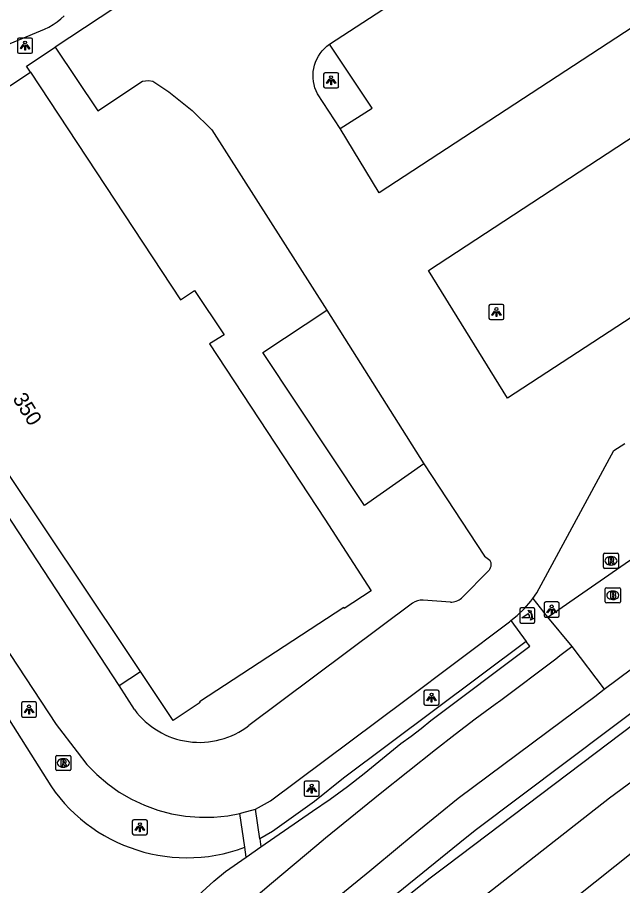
# Model space of a CAD drawing. Extents: x 156414 to 157775, y 382335 to 383765.
# Drawn here: x 157432.4 to 157472.4, y 382974.9 to 383032.3 of the extents above; entities that cross this region are included whole.
import ezdxf

# ---------------------------------------------------------------- set-up
doc = ezdxf.new("R2010")
doc.units = 0
for name, color, linetype in [('IMGEO_Berm_groen', 7, 'Continuous'), ('IMGEO_Brandkraan', 7, 'Continuous'), ('IMGEO_Fietspad_gesloten', 7, 'Continuous'), ('IMGEO_Groenvoorziening', 7, 'Continuous'), ('IMGEO_Lichtpunt', 7, 'Continuous'), ('IMGEO_Pand', 7, 'Continuous'), ('IMGEO_Pand_nummerreeks', 7, 'Continuous'), ('IMGEO_Poller', 7, 'Continuous'), ('IMGEO_Rijbaan_lokaal_gesloten', 7, 'Continuous'), ('IMGEO_Rijbaan_regionaal_gesloten', 7, 'Continuous'), ('IMGEO_Rioolput', 7, 'Continuous'), ('IMGEO_Verkeerseiland_open', 7, 'Continuous'), ('IMGEO_Voetpad_open', 7, 'Continuous')]:
    doc.layers.add(name, color=color, linetype=linetype)

msp = doc.modelspace()

# ---------------------------------------------------------------- linework, layer by layer
at = {"layer": 'IMGEO_Berm_groen'}
msp.add_lwpolyline([(157405.795, 383027.011), (157406.498, 383025.899), (157434.045, 382982.312)], dxfattribs=at)
msp.add_arc((157443.581, 382987.62), 10.914, 209.10214, 290.54114, dxfattribs=at)
at = {"layer": 'IMGEO_Brandkraan'}
for p, q in [((157471.263, 382993.65), (157471.263, 382994.502)), ((157471.338, 382994.576), (157472.19, 382994.576)), ((157471.751, 382994.356), (157471.776, 382994.356)), ((157472.264, 382994.502), (157472.264, 382993.65)), ((157471.774, 382993.796), (157471.749, 382993.796)), ((157472.19, 382993.576), (157471.338, 382993.576))]:
    msp.add_line(p, q, dxfattribs=at)
for points in [[(157471.263, 382993.65), (157471.263, 382994.502)], [(157471.338, 382994.576), (157472.19, 382994.576)], [(157471.611, 382994.276), (157471.611, 382993.876), (157471.824, 382993.876)], [(157471.842, 382994.276), (157471.611, 382994.276)], [(157471.79, 382994.195), (157471.736, 382994.195), (157471.736, 382994.119)], [(157472.264, 382994.502), (157472.264, 382993.65)], [(157471.736, 382994.119), (157471.789, 382994.119)], [(157471.798, 382994.043), (157471.736, 382994.043), (157471.736, 382993.962)], [(157471.736, 382993.962), (157471.798, 382993.962)], [(157472.19, 382993.576), (157471.338, 382993.576)]]:
    msp.add_lwpolyline(points, dxfattribs=at)
for centre, radius, start, end in [((157471.34, 382994.5), 0.0765, 91.55205, 178.44795), ((157471.34, 382994.5), 0.0765, 91.55205, 178.44795), ((157471.791, 382994.157), 0.0379, 267.82845, 90.93552), ((157471.846, 382994.131), 0.145, 59.4692, 91.53667), ((157471.871, 382994.178), 0.0922, 285.51372, 58.15012), ((157472.188, 382994.5), 0.0765, 1.55205, 88.44795), ((157472.188, 382994.5), 0.0765, 1.55205, 88.44795), ((157471.34, 382993.652), 0.0765, 181.55205, 268.44795), ((157471.34, 382993.652), 0.0765, 181.55205, 268.44795), ((157471.799, 382994.002), 0.0404, 269.87594, 90.50774), ((157471.83, 382994.127), 0.251, 268.66757, 293.53466), ((157471.876, 382993.986), 0.105, 301.31148, 78.98903), ((157472.188, 382993.652), 0.0765, 271.55205, 358.44795), ((157472.188, 382993.652), 0.0765, 271.55205, 358.44795)]:
    msp.add_arc(centre, radius, start, end, dxfattribs=at)
for centre, major_axis, ratio, start_param, end_param in [((157471.75, 382994.076), (-0.387, 0.002), 0.722429, 4.712389, 7.853982), ((157471.775, 382994.076), (-0.39, 0.002), 0.717154, 1.570796, 4.712389)]:
    msp.add_ellipse(centre, major_axis=major_axis, ratio=ratio, start_param=start_param, end_param=end_param, dxfattribs=at)
at = {"layer": 'IMGEO_Fietspad_gesloten'}
for points in [[(157437.978, 382964.818), (157444.339, 382970.773), (157445.93, 382972.216), (157447.542, 382973.635), (157449.174, 382975.031), (157452.171, 382977.53), (157452.756, 382978.018), (157456.374, 382980.963), (157460.026, 382983.865), (157461.333, 382984.886), (157462.654, 382985.889), (157463.99, 382986.872), (157464.345, 382987.139), (157467.99, 382989.878), (157468.268, 382990.09), (157469.056, 382990.693)], [(157469.056, 382990.693), (157471.201, 382987.855)], [(157442.759, 382964.502), (157443.484, 382965.183), (157447.072, 382968.466), (157448.099, 382969.405), (157452.824, 382973.504), (157455.677, 382975.849), (157457.656, 382977.475), (157458.936, 382978.542), (157460.226, 382979.598), (157461.525, 382980.641), (157468.435, 382985.793), (157470.566, 382987.381), (157471.201, 382987.855)]]:
    msp.add_lwpolyline(points, dxfattribs=at)
at = {"layer": 'IMGEO_Groenvoorziening'}
msp.add_lwpolyline([(157466.034, 382991.024), (157453.95, 382981.98), (157452.015, 382980.441), (157449.248, 382978.44), (157448.405, 382977.962)], dxfattribs=at)
at = {"layer": 'IMGEO_Lichtpunt'}
for p, q in [((157432.372, 383030.845), (157432.372, 383030.038)), ((157432.372, 383030.845), (157432.372, 383030.038)), ((157433.274, 383030.94), (157432.466, 383030.94)), ((157433.274, 383030.94), (157432.466, 383030.94)), ((157433.368, 383030.038), (157433.368, 383030.845)), ((157433.368, 383030.038), (157433.368, 383030.845)), ((157432.466, 383029.944), (157433.274, 383029.944)), ((157432.466, 383029.944), (157433.274, 383029.944)), ((157452.627, 383028.552), (157452.627, 383027.745)), ((157452.627, 383028.552), (157452.627, 383027.745)), ((157453.529, 383028.647), (157452.721, 383028.647)), ((157453.529, 383028.647), (157452.721, 383028.647)), ((157453.623, 383027.745), (157453.623, 383028.552)), ((157453.623, 383027.745), (157453.623, 383028.552)), ((157452.721, 383027.651), (157453.529, 383027.651)), ((157452.721, 383027.651), (157453.529, 383027.651)), ((157463.567, 383013.217), (157463.567, 383012.41)), ((157463.567, 383013.217), (157463.567, 383012.41)), ((157464.469, 383013.312), (157463.661, 383013.312)), ((157464.469, 383013.312), (157463.661, 383013.312)), ((157464.563, 383012.41), (157464.563, 383013.217)), ((157464.563, 383012.41), (157464.563, 383013.217)), ((157463.661, 383012.316), (157464.469, 383012.316)), ((157463.661, 383012.316), (157464.469, 383012.316)), ((157468.124, 382993.63), (157467.316, 382993.63)), ((157468.124, 382993.63), (157467.316, 382993.63)), ((157467.222, 382993.535), (157467.222, 382992.728)), ((157467.222, 382993.535), (157467.222, 382992.728)), ((157468.218, 382992.728), (157468.218, 382993.535)), ((157468.218, 382992.728), (157468.218, 382993.535)), ((157467.316, 382992.634), (157468.124, 382992.634)), ((157467.316, 382992.634), (157468.124, 382992.634)), ((157459.268, 382987.707), (157459.268, 382986.9)), ((157459.268, 382987.707), (157459.268, 382986.9)), ((157460.17, 382987.802), (157459.362, 382987.802)), ((157460.17, 382987.802), (157459.362, 382987.802)), ((157460.264, 382986.9), (157460.264, 382987.707)), ((157460.264, 382986.9), (157460.264, 382987.707)), ((157432.635, 382986.919), (157432.635, 382986.112)), ((157432.635, 382986.919), (157432.635, 382986.112)), ((157433.537, 382987.014), (157432.729, 382987.014)), ((157433.537, 382987.014), (157432.729, 382987.014)), ((157433.631, 382986.112), (157433.631, 382986.919)), ((157433.631, 382986.112), (157433.631, 382986.919)), ((157459.362, 382986.806), (157460.17, 382986.806)), ((157459.362, 382986.806), (157460.17, 382986.806)), ((157432.729, 382986.018), (157433.537, 382986.018)), ((157432.729, 382986.018), (157433.537, 382986.018)), ((157451.338, 382981.688), (157451.338, 382980.881)), ((157451.338, 382981.688), (157451.338, 382980.881)), ((157452.24, 382981.783), (157451.432, 382981.783)), ((157452.24, 382981.783), (157451.432, 382981.783)), ((157452.334, 382980.881), (157452.334, 382981.688)), ((157452.334, 382980.881), (157452.334, 382981.688)), ((157451.432, 382980.787), (157452.24, 382980.787)), ((157451.432, 382980.787), (157452.24, 382980.787)), ((157439.968, 382979.132), (157439.968, 382978.325)), ((157439.968, 382979.132), (157439.968, 382978.325)), ((157440.87, 382979.227), (157440.062, 382979.227)), ((157440.87, 382979.227), (157440.062, 382979.227)), ((157440.964, 382978.325), (157440.964, 382979.132)), ((157440.964, 382978.325), (157440.964, 382979.132)), ((157440.062, 382978.231), (157440.87, 382978.231)), ((157440.062, 382978.231), (157440.87, 382978.231))]:
    msp.add_line(p, q, dxfattribs=at)
for points in [[(157432.746, 383030.509), (157432.785, 383030.481), (157432.597, 383030.219), (157432.559, 383030.246), (157432.746, 383030.509)], [(157432.848, 383030.461), (157432.895, 383030.461), (157432.895, 383030.139), (157432.848, 383030.139), (157432.848, 383030.461)], [(157432.958, 383030.481), (157432.996, 383030.508), (157433.183, 383030.246), (157433.144, 383030.218), (157432.958, 383030.481)], [(157453.001, 383028.216), (157453.04, 383028.188), (157452.852, 383027.926), (157452.814, 383027.953), (157453.001, 383028.216)], [(157453.103, 383028.168), (157453.15, 383028.168), (157453.15, 383027.846), (157453.103, 383027.846), (157453.103, 383028.168)], [(157453.213, 383028.188), (157453.251, 383028.215), (157453.438, 383027.953), (157453.399, 383027.925), (157453.213, 383028.188)], [(157463.941, 383012.881), (157463.98, 383012.853), (157463.792, 383012.591), (157463.754, 383012.618), (157463.941, 383012.881)], [(157464.043, 383012.833), (157464.09, 383012.833), (157464.09, 383012.511), (157464.043, 383012.511), (157464.043, 383012.833)], [(157464.153, 383012.853), (157464.191, 383012.88), (157464.378, 383012.618), (157464.339, 383012.59), (157464.153, 383012.853)], [(157467.596, 382993.199), (157467.635, 382993.171), (157467.447, 382992.909), (157467.409, 382992.936), (157467.596, 382993.199)], [(157467.698, 382993.151), (157467.745, 382993.151), (157467.745, 382992.829), (157467.698, 382992.829), (157467.698, 382993.151)], [(157467.808, 382993.171), (157467.846, 382993.198), (157468.033, 382992.936), (157467.994, 382992.908), (157467.808, 382993.171)], [(157459.642, 382987.371), (157459.681, 382987.343), (157459.493, 382987.081), (157459.455, 382987.108), (157459.642, 382987.371)], [(157459.744, 382987.323), (157459.791, 382987.323), (157459.791, 382987.001), (157459.744, 382987.001), (157459.744, 382987.323)], [(157459.854, 382987.343), (157459.892, 382987.37), (157460.079, 382987.108), (157460.04, 382987.08), (157459.854, 382987.343)], [(157433.009, 382986.583), (157433.048, 382986.555), (157432.86, 382986.293), (157432.822, 382986.32), (157433.009, 382986.583)], [(157433.111, 382986.535), (157433.158, 382986.535), (157433.158, 382986.213), (157433.111, 382986.213), (157433.111, 382986.535)], [(157433.221, 382986.555), (157433.259, 382986.582), (157433.446, 382986.32), (157433.407, 382986.292), (157433.221, 382986.555)], [(157451.712, 382981.352), (157451.751, 382981.324), (157451.563, 382981.062), (157451.525, 382981.089), (157451.712, 382981.352)], [(157451.814, 382981.304), (157451.861, 382981.304), (157451.861, 382980.982), (157451.814, 382980.982), (157451.814, 382981.304)], [(157451.924, 382981.324), (157451.962, 382981.351), (157452.149, 382981.089), (157452.11, 382981.061), (157451.924, 382981.324)], [(157440.342, 382978.796), (157440.381, 382978.768), (157440.193, 382978.506), (157440.155, 382978.533), (157440.342, 382978.796)], [(157440.444, 382978.748), (157440.491, 382978.748), (157440.491, 382978.426), (157440.444, 382978.426), (157440.444, 382978.748)], [(157440.554, 382978.768), (157440.592, 382978.795), (157440.779, 382978.533), (157440.74, 382978.505), (157440.554, 382978.768)]]:
    msp.add_lwpolyline(points, dxfattribs=at)
for centre in [(157432.871, 383030.643), (157453.126, 383028.35), (157464.066, 383013.015), (157467.721, 382993.333), (157459.767, 382987.505), (157433.134, 382986.717), (157451.837, 382981.486), (157440.467, 382978.93)]:
    msp.add_circle(centre, 0.0994, dxfattribs=at)
for centre, start, end in [((157432.466, 383030.845), 90, 180), ((157432.466, 383030.845), 90, 180), ((157433.274, 383030.845), 0, 90), ((157433.274, 383030.845), 0, 90), ((157432.466, 383030.038), 180, 270), ((157432.466, 383030.038), 180, 270), ((157433.274, 383030.038), 270, 0), ((157433.274, 383030.038), 270, 360), ((157452.721, 383028.552), 90, 180), ((157452.721, 383028.552), 90, 180), ((157453.529, 383028.552), 0, 90), ((157453.529, 383028.552), 0, 90), ((157452.721, 383027.745), 180, 270), ((157452.721, 383027.745), 180, 270), ((157453.529, 383027.745), 270, 0), ((157453.529, 383027.745), 270, 360), ((157463.661, 383013.217), 90, 180), ((157463.661, 383013.217), 90, 180), ((157464.469, 383013.217), 0, 90), ((157464.469, 383013.217), 0, 90), ((157463.661, 383012.41), 180, 270), ((157463.661, 383012.41), 180, 270), ((157464.469, 383012.41), 270, 0), ((157464.469, 383012.41), 270, 360), ((157467.316, 382993.535), 90, 180), ((157467.316, 382993.535), 90, 180), ((157468.124, 382993.535), 0, 90), ((157468.124, 382993.535), 0, 90), ((157467.316, 382992.728), 180, 270), ((157467.316, 382992.728), 180, 270), ((157468.124, 382992.728), 270, 0), ((157468.124, 382992.728), 270, 360), ((157459.362, 382987.707), 90, 180), ((157459.362, 382987.707), 90, 180), ((157460.17, 382987.707), 0, 90), ((157460.17, 382987.707), 0, 90), ((157432.729, 382986.919), 90, 180), ((157432.729, 382986.919), 90, 180), ((157433.537, 382986.919), 0, 90), ((157433.537, 382986.919), 0, 90), ((157459.362, 382986.9), 180, 270), ((157459.362, 382986.9), 180, 270), ((157460.17, 382986.9), 270, 0), ((157460.17, 382986.9), 270, 360), ((157432.729, 382986.112), 180, 270), ((157432.729, 382986.112), 180, 270), ((157433.537, 382986.112), 270, 0), ((157433.537, 382986.112), 270, 360), ((157451.432, 382981.688), 90, 180), ((157451.432, 382981.688), 90, 180), ((157452.24, 382981.688), 0, 90), ((157452.24, 382981.688), 0, 90), ((157451.432, 382980.881), 180, 270), ((157451.432, 382980.881), 180, 270), ((157452.24, 382980.881), 270, 0), ((157452.24, 382980.881), 270, 360), ((157440.062, 382979.132), 90, 180), ((157440.062, 382979.132), 90, 180), ((157440.87, 382979.132), 0, 90), ((157440.87, 382979.132), 0, 90), ((157440.062, 382978.325), 180, 270), ((157440.062, 382978.325), 180, 270), ((157440.87, 382978.325), 270, 0), ((157440.87, 382978.325), 270, 360)]:
    msp.add_arc(centre, 0.0946, start, end, dxfattribs=at)
at = {"layer": 'IMGEO_Pand'}
for points in [[(157440.507, 382989.034), (157439.54, 382990.483), (157431.63, 383002.333), (157429.823, 383001.148), (157427.153, 383005.221), (157427.907, 383005.726), (157423.706, 383012.162), (157422.94, 383011.652), (157421.388, 383013.982), (157422.151, 383014.48), (157420.096, 383017.535), (157418.941, 383019.286), (157419.331, 383019.619), (157416.78, 383023.547), (157420.268, 383025.932), (157422.933, 383021.9), (157433.229, 383028.692)], [(157433.229, 383028.692), (157434.471, 383026.815), (157443.165, 383013.633), (157444.081, 383014.241), (157446.039, 383011.296), (157445.082, 383010.702), (157452.703, 382999.101), (157455.773, 382994.36), (157453.993, 382993.208), (157453.958, 382993.263), (157444.419, 382987.02), (157444.452, 382986.97), (157442.676, 382985.784), (157440.507, 382989.034)]]:
    msp.add_lwpolyline(points, dxfattribs=at)
at = {"layer": 'IMGEO_Poller'}
for p, q in [((157465.617, 382993.141), (157465.617, 382992.334)), ((157465.617, 382993.141), (157465.617, 382992.334)), ((157466.519, 382993.236), (157465.711, 382993.236)), ((157466.519, 382993.236), (157465.711, 382993.236)), ((157466.613, 382992.334), (157466.613, 382993.141)), ((157466.613, 382992.334), (157466.613, 382993.141)), ((157465.711, 382992.239), (157466.519, 382992.239)), ((157465.711, 382992.239), (157466.519, 382992.239))]:
    msp.add_line(p, q, dxfattribs=at)
for points in [[(157466.296, 382992.965), (157466.284, 382992.892), (157466.159, 382993.097)], [(157466.159, 382993.097), (157466.39, 382993.031), (157466.319, 382992.999)], [(157466.252, 382992.592), (157465.739, 382992.592), (157466.169, 382992.867)], [(157466.312, 382992.42), (157466.378, 382992.651), (157466.408, 382992.583)], [(157466.444, 382992.556), (157466.516, 382992.545), (157466.312, 382992.42)]]:
    msp.add_lwpolyline(points, dxfattribs=at)
for centre, radius, start, end in [((157465.711, 382993.141), 0.0946, 90, 180), ((157465.711, 382993.141), 0.0946, 90, 180), ((157466.519, 382993.141), 0.0946, 0, 90), ((157466.519, 382993.141), 0.0946, 0, 90), ((157465.924, 382992.642), 0.332, 351.32473, 42.4854), ((157465.938, 382992.652), 0.476, 351.75274, 41.16905), ((157465.938, 382992.652), 0.516, 349.35686, 42.29123), ((157465.711, 382992.334), 0.0946, 180, 270), ((157465.711, 382992.334), 0.0946, 180, 270), ((157466.519, 382992.334), 0.0946, 270, 0), ((157466.519, 382992.334), 0.0946, 270, 0)]:
    msp.add_arc(centre, radius, start, end, dxfattribs=at)
at = {"layer": 'IMGEO_Rijbaan_lokaal_gesloten'}
for points in [[(157453.009, 383030.533), (157474.005, 383044.193)], [(157478.863, 383041.34), (157481.52, 383037.19), (157456.314, 383020.708), (157453.717, 383024.967)], [(157439.792, 383033.594), (157434.87, 383030.335)], [(157424.463, 383027.492), (157434.161, 383031.539), (157434.449, 383031.673), (157434.726, 383031.829), (157434.989, 383032.007), (157435.237, 383032.205), (157435.468, 383032.423)], [(157453.717, 383024.967), (157452.222, 383027.254), (157452.129, 383027.449), (157452.053, 383027.652), (157451.995, 383027.861), (157451.954, 383028.073), (157451.932, 383028.289), (157451.928, 383028.505), (157451.942, 383028.722), (157451.974, 383028.936), (157452.025, 383029.146), (157452.093, 383029.352), (157452.178, 383029.551), (157452.28, 383029.742), (157452.398, 383029.924), (157452.531, 383030.095), (157452.677, 383030.255), (157452.837, 383030.401), (157453.009, 383030.533)], [(157459.57, 383015.562), (157482.646, 383030.678), (157488.033, 383022.276), (157464.797, 383007.12), (157459.57, 383015.562)], [(157434.87, 383030.335), (157437.675, 383026.121), (157440.643, 383028.097), (157441.042, 383028.124), (157441.315, 383028.088), (157442.395, 383027.38), (157443.919, 383026.145), (157445.226, 383024.875), (157452.85, 383012.931)], [(157411.684, 383023.331), (157412.559, 383021.944), (157413.416, 383020.546), (157414.254, 383019.136), (157414.525, 383018.691), (157420.937, 383009.097), (157426.126, 383001.195), (157425.77, 382999.411), (157434.926, 382985.535), (157436.32, 382983.719), (157436.968, 382982.886), (157437.623, 382982.212), (157438.337, 382981.599), (157439.102, 382981.053), (157439.913, 382980.579), (157440.764, 382980.179), (157441.648, 382979.857), (157442.556, 382979.616), (157443.483, 382979.458), (157444.42, 382979.385), (157445.36, 382979.395), (157446.296, 382979.491), (157447.083, 382979.644)], [(157452.85, 383012.931), (157459.27, 383002.761)], [(157466.475, 382993.872), (157466.728, 382994.232), (157471.824, 383003.659), (157472.567, 383004.124)], [(157459.27, 383002.761), (157463.265, 382996.672), (157463.635, 382996.388), (157463.657, 382996.341), (157463.675, 382996.291), (157463.688, 382996.24), (157463.697, 382996.189), (157463.701, 382996.136), (157463.701, 382996.084), (157463.696, 382996.032), (157463.686, 382995.98), (157463.672, 382995.93), (157463.654, 382995.88), (157463.631, 382995.833), (157463.604, 382995.788), (157463.573, 382995.745), (157461.757, 382993.878)], [(157439.09, 382988.116), (157431.587, 382999.562)], [(157461.014, 382993.615), (157459.208, 382993.757)], [(157465.021, 382992.404), (157465.439, 382992.732), (157465.917, 382993.189), (157466.348, 382993.691), (157466.475, 382993.872)], [(157458.504, 382993.556), (157447.687, 382985.457)], [(157448.122, 382979.931), (157449.102, 382980.471), (157457.999, 382987.116), (157464.919, 382992.324), (157465.021, 382992.404)], [(157440.109, 382986.514), (157439.09, 382988.116)], [(157447.083, 382979.644), (157447.218, 382979.67), (157448.122, 382979.931)]]:
    msp.add_lwpolyline(points, dxfattribs=at)
for centre, radius, start, end in [((157459.172, 382992.549), 1.208, 88.29534, 123.57396), ((157460.991, 382994.86), 1.245, 271.04484, 307.94007), ((157444.416, 382989.7), 5.357, 216.49106, 307.62786)]:
    msp.add_arc(centre, radius, start, end, dxfattribs=at)
at = {"layer": 'IMGEO_Rijbaan_regionaal_gesloten'}
for points in [[(157461.26, 382967.686), (157477.206, 382980.384), (157489.688, 382989.129), (157503.424, 382997.774), (157516.262, 383005.156), (157522.963, 383008.7), (157532.653, 383013.388), (157542.059, 383017.937), (157563.619, 383028.19), (157583.282, 383036.15), (157593.606, 383039.479), (157605.276, 383042.997), (157618.681, 383047.039), (157628.338, 383050.02), (157637.659, 383053.214), (157656.409, 383060.013)], [(157532.567, 383016.843), (157520.845, 383010.832), (157504.357, 383002.424), (157494.022, 382996.296), (157480.983, 382987.59), (157471.536, 382980.654), (157458.812, 382970.684)], [(157456.849, 382973.09), (157457.596, 382973.708), (157458.628, 382974.548), (157459.672, 382975.374), (157460.728, 382976.184), (157475.037, 382986.978)]]:
    msp.add_lwpolyline(points, dxfattribs=at)
at = {"layer": 'IMGEO_Rioolput'}
for p, q in [((157471.144, 382995.931), (157471.144, 382996.783)), ((157471.219, 382996.857), (157472.071, 382996.857)), ((157471.632, 382996.637), (157471.657, 382996.637)), ((157472.145, 382996.783), (157472.145, 382995.931)), ((157471.655, 382996.077), (157471.63, 382996.077)), ((157472.071, 382995.857), (157471.219, 382995.857)), ((157434.899, 382982.555), (157434.899, 382983.407)), ((157434.974, 382983.481), (157435.826, 382983.481)), ((157435.9, 382983.407), (157435.9, 382982.555)), ((157435.41, 382982.701), (157435.385, 382982.701)), ((157435.387, 382983.261), (157435.412, 382983.261)), ((157435.826, 382982.481), (157434.974, 382982.481))]:
    msp.add_line(p, q, dxfattribs=at)
for points in [[(157471.144, 382995.931), (157471.144, 382996.783)], [(157471.219, 382996.857), (157472.071, 382996.857)], [(157471.733, 382996.555), (157471.481, 382996.557), (157471.481, 382996.157)], [(157472.145, 382996.783), (157472.145, 382995.931)], [(157471.481, 382996.157), (157471.605, 382996.157), (157471.605, 382996.319), (157471.616, 382996.319)], [(157471.659, 382996.476), (157471.605, 382996.476), (157471.605, 382996.395)], [(157471.605, 382996.395), (157471.657, 382996.395)], [(157471.663, 382996.29), (157471.734, 382996.157), (157471.874, 382996.157), (157471.809, 382996.283)], [(157472.071, 382995.857), (157471.219, 382995.857)], [(157434.899, 382982.555), (157434.899, 382983.407)], [(157434.974, 382983.481), (157435.826, 382983.481)], [(157435.9, 382983.407), (157435.9, 382982.555)], [(157435.488, 382983.179), (157435.236, 382983.181), (157435.236, 382982.781)], [(157435.236, 382982.781), (157435.36, 382982.781), (157435.36, 382982.943), (157435.371, 382982.943)], [(157435.414, 382983.1), (157435.36, 382983.1), (157435.36, 382983.019)], [(157435.36, 382983.019), (157435.412, 382983.019)], [(157435.418, 382982.914), (157435.489, 382982.781), (157435.629, 382982.781), (157435.564, 382982.907)], [(157435.826, 382982.481), (157434.974, 382982.481)]]:
    msp.add_lwpolyline(points, dxfattribs=at)
for centre, radius, start, end in [((157471.221, 382996.781), 0.0765, 91.55205, 178.44795), ((157471.221, 382996.781), 0.0765, 91.55205, 178.44795), ((157471.732, 382996.445), 0.109, 350.36119, 89.41601), ((157472.069, 382996.781), 0.0765, 1.55205, 88.44795), ((157472.069, 382996.781), 0.0765, 1.55205, 88.44795), ((157471.221, 382995.933), 0.0765, 181.55205, 268.44795), ((157471.221, 382995.933), 0.0765, 181.55205, 268.44795), ((157471.615, 382996.266), 0.0533, 26.02933, 88.69889), ((157471.641, 382996.584), 0.19, 274.7715, 282.96867), ((157471.665, 382996.38), 0.0964, 77.00612, 93.18647), ((157471.679, 382996.437), 0.0378, 276.66336, 79.67722), ((157471.73, 382996.445), 0.112, 277.58423, 350.98172), ((157471.714, 382996.23), 0.108, 29.51342, 73.79051), ((157472.069, 382995.933), 0.0765, 271.55205, 358.44795), ((157472.069, 382995.933), 0.0765, 271.55205, 358.44795), ((157434.976, 382983.405), 0.0765, 91.55205, 178.44795), ((157434.976, 382983.405), 0.0765, 91.55205, 178.44795), ((157435.824, 382983.405), 0.0765, 1.55205, 88.44795), ((157435.824, 382983.405), 0.0765, 1.55205, 88.44795), ((157435.37, 382982.89), 0.0533, 26.02933, 88.69889), ((157435.396, 382983.208), 0.19, 274.7715, 282.96867), ((157435.42, 382983.004), 0.0964, 77.00612, 93.18647), ((157435.434, 382983.061), 0.0378, 276.66336, 79.67722), ((157435.487, 382983.069), 0.109, 350.36119, 89.41601), ((157435.485, 382983.069), 0.112, 277.58423, 350.98172), ((157435.469, 382982.854), 0.108, 29.51342, 73.79051), ((157434.976, 382982.557), 0.0765, 181.55205, 268.44795), ((157434.976, 382982.557), 0.0765, 181.55205, 268.44795), ((157435.824, 382982.557), 0.0765, 271.55205, 358.44795), ((157435.824, 382982.557), 0.0765, 271.55205, 358.44795)]:
    msp.add_arc(centre, radius, start, end, dxfattribs=at)
for centre, major_axis, ratio, start_param, end_param in [((157471.631, 382996.357), (-0.387, 0.002), 0.722429, 4.712389, 7.853982), ((157471.656, 382996.357), (-0.39, 0.002), 0.717154, 1.570796, 4.712389), ((157435.386, 382982.981), (-0.387, 0.002), 0.722429, 4.712389, 7.853982), ((157435.411, 382982.981), (-0.39, 0.002), 0.717154, 1.570796, 4.712389)]:
    msp.add_ellipse(centre, major_axis=major_axis, ratio=ratio, start_param=start_param, end_param=end_param, dxfattribs=at)
at = {"layer": 'IMGEO_Verkeerseiland_open'}
msp.add_lwpolyline([(157474.662, 382987.541), (157462.655, 382978.512), (157461.641, 382977.702), (157452.899, 382970.622)], dxfattribs=at)
at = {"layer": 'IMGEO_Voetpad_open'}
for points in [[(157453.717, 383024.967), (157455.842, 383026.307), (157453.009, 383030.533)], [(157433.229, 383028.692), (157432.973, 383029.079), (157434.87, 383030.335)], [(157459.27, 383002.761), (157455.332, 383000.008), (157448.602, 383010.136), (157452.85, 383012.931)], [(157471.201, 382987.855), (157473.96, 382989.921), (157476.254, 382991.64), (157484.825, 382997.012), (157481.623, 383001.956)], [(157467.451, 382992.631), (157467.549, 382992.699), (157472.862, 382996.373), (157476.156, 382998.462), (157475.213, 383000.024)], [(157466.475, 382993.872), (157467.451, 382992.631)], [(157467.451, 382992.631), (157469.056, 382990.693)], [(157465.021, 382992.404), (157466.034, 382991.024)], [(157448.481, 382977.43), (157451.884, 382979.801), (157453.058, 382980.584), (157454.199, 382981.414), (157455.306, 382982.29), (157457.739, 382984.262), (157458.419, 382984.752), (157459.083, 382985.264), (157459.729, 382985.797), (157466.265, 382990.708), (157466.034, 382991.024)], [(157439.09, 382988.116), (157440.507, 382989.034)], [(157448.405, 382977.962), (157448.122, 382979.931)], [(157447.411, 382977.4), (157447.083, 382979.644)], [(157448.405, 382977.962), (157448.481, 382977.43)], [(157447.506, 382976.751), (157447.411, 382977.4)], [(157447.506, 382976.751), (157448.481, 382977.43)], [(157435.622, 382966.22), (157437.998, 382968.435), (157445.368, 382975.159), (157446.141, 382975.8), (157447.506, 382976.751)]]:
    msp.add_lwpolyline(points, dxfattribs=at)

# ---------------------------------------------------------------- texts
at = {"layer": 'IMGEO_Pand_nummerreeks'}
msp.add_text('350', height=1, rotation=302.06251, dxfattribs=at).set_placement((157432.015, 383007.087))

doc.saveas('drawing.dxf')
